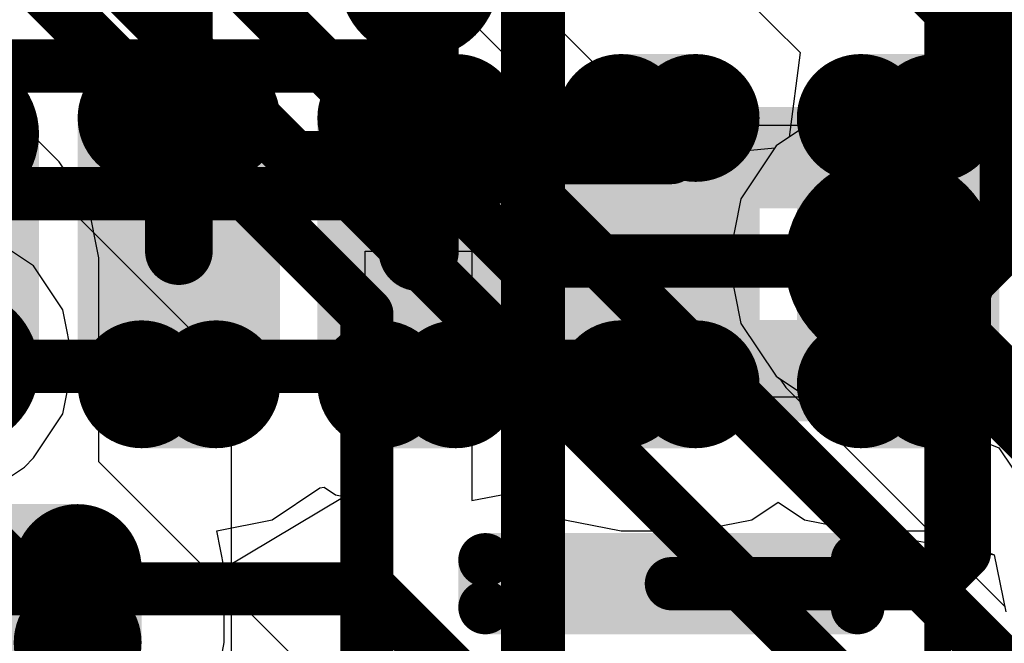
# Model space of a CAD drawing. Header units: millimetres. Extents: x -2 to 68, y -2 to 27.4.
# Tile 579 of 594: x 60.4 to 62.2, y 19.6 to 20.8. Entities that reach past the tile are written whole.
import ezdxf

# ---------------------------------------------------------------- set-up
doc = ezdxf.new("R2010")
doc.units = ezdxf.units.MM
for name, color, linetype in [('BottomLayer', 5, 'Continuous'), ('BottomPaste', 16, 'Continuous'), ('BottomSolder', 6, 'Continuous'), ('DrillGuide', 244, 'Continuous'), ('Mechanical10', 56, 'Continuous'), ('Mechanical6', 56, 'Continuous'), ('MidLayer1', 16, 'Continuous'), ('MidLayer2', 76, 'Continuous'), ('MidLayer3', 90, 'Continuous'), ('MidLayer4', 156, 'Continuous'), ('MidLayer5', 130, 'Continuous'), ('MidLayer6', 216, 'Continuous'), ('MidLayer7', 6, 'Continuous'), ('MidLayer8', 54, 'Continuous'), ('MultiLayer', 9, 'Continuous'), ('TopLayer', 1, 'Continuous'), ('TopPaste', 8, 'Continuous'), ('TopSolder', 216, 'Continuous'), ('ViaHoleLayer', 16, 'Continuous')]:
    doc.layers.add(name, color=color, linetype=linetype)

# ---------------------------------------------------------------- blocks, each defined once
blk = doc.blocks.new('LBEE5KL1DX_883_224')
at = {"layer": 'TopLayer', "const_width": 0.06999986}
for points in [[(2.14500206, 1.76500028, 1), (2.21499938, 1.76500028, 1)], [(2.28500178, 1.76500028, 1), (2.3549991, 1.76500028, 1)], [(2.63000236, 1.64500052, 1), (2.69999968, 1.64500052, 1)], [(3.13000136, 1.64500052, 1), (3.19999868, 1.64500052, 1)], [(2.63000236, 1.5050008, 1), (2.69999968, 1.5050008, 1)], [(3.13000136, 1.5050008, 1), (3.19999868, 1.5050008, 1)], [(2.63000236, 1.19499888, 1), (2.69999968, 1.19499888, 1)], [(3.13000136, 1.19499888, 1), (3.19999868, 1.19499888, 1)], [(2.63000236, 1.05499916, 1), (2.69999968, 1.05499916, 1)], [(3.13000136, 1.05499916, 1), (3.19999868, 1.05499916, 1)], [(2.63000236, 0.74499978, 1), (2.69999968, 0.74499978, 1)], [(3.13000136, 0.74499978, 1), (3.19999868, 0.74499978, 1)], [(2.63000236, 0.60500006, 1), (2.69999968, 0.60500006, 1)], [(3.13000136, 0.60500006, 1), (3.19999868, 0.60500006, 1)], [(2.63000236, 0.29500068, 1), (2.69999968, 0.29500068, 1)], [(3.13000136, 0.29500068, 1), (3.19999868, 0.29500068, 1)], [(2.63000236, 0.15500096, 1), (2.69999968, 0.15500096, 1)], [(3.13000136, 0.15500096, 1), (3.19999868, 0.15500096, 1)]]:
    blk.add_lwpolyline(points, format="xyb", close=True, dxfattribs=at)
at = {"layer": 'TopLayer'}
for points in [[(2.32000044, 1.69500042), (2.32000044, 2.33499914), (2.18000072, 1.69500042), (2.18000072, 2.33499914)], [(2.3900003, 1.76500028), (2.3900003, 2.26499928), (2.11000086, 1.76500028), (2.11000086, 2.26499928)], [(2.66500102, 1.43500094), (3.16500002, 1.43500094), (2.66500102, 1.71500038), (3.16500002, 1.71500038)], [(2.59500116, 1.5050008), (3.23499988, 1.5050008), (2.59500116, 1.64500052), (3.23499988, 1.64500052)], [(2.66500102, 0.9849993), (3.16500002, 0.9849993), (2.66500102, 1.26499874), (3.16500002, 1.26499874)], [(2.59500116, 1.05499916), (3.23499988, 1.05499916), (2.59500116, 1.19499888), (3.23499988, 1.19499888)], [(2.66500102, 0.5350001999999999), (3.16500002, 0.5350001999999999), (2.66500102, 0.8149996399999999), (3.16500002, 0.8149996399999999)], [(2.59500116, 0.60500006), (3.23499988, 0.60500006), (2.59500116, 0.74499978), (3.23499988, 0.74499978)], [(2.66500102, 0.0850011), (3.16500002, 0.0850011), (2.66500102, 0.36500054), (3.16500002, 0.36500054)], [(2.59500116, 0.15500096), (3.23499988, 0.15500096), (2.59500116, 0.29500068), (3.23499988, 0.29500068)]]:
    blk.add_solid(points, dxfattribs=at)
at = {"layer": 'TopPaste', "const_width": 0.06999986}
for points in [[(2.14500206, 1.76500028, 1), (2.21499938, 1.76500028, 1)], [(2.28500178, 1.76500028, 1), (2.3549991, 1.76500028, 1)], [(2.63000236, 1.64500052, 1), (2.69999968, 1.64500052, 1)], [(3.13000136, 1.64500052, 1), (3.19999868, 1.64500052, 1)], [(2.63000236, 1.5050008, 1), (2.69999968, 1.5050008, 1)], [(3.13000136, 1.5050008, 1), (3.19999868, 1.5050008, 1)], [(2.63000236, 1.19499888, 1), (2.69999968, 1.19499888, 1)], [(3.13000136, 1.19499888, 1), (3.19999868, 1.19499888, 1)], [(2.63000236, 1.05499916, 1), (2.69999968, 1.05499916, 1)], [(3.13000136, 1.05499916, 1), (3.19999868, 1.05499916, 1)], [(2.63000236, 0.74499978, 1), (2.69999968, 0.74499978, 1)], [(3.13000136, 0.74499978, 1), (3.19999868, 0.74499978, 1)], [(2.63000236, 0.60500006, 1), (2.69999968, 0.60500006, 1)], [(3.13000136, 0.60500006, 1), (3.19999868, 0.60500006, 1)], [(2.63000236, 0.29500068, 1), (2.69999968, 0.29500068, 1)], [(3.13000136, 0.29500068, 1), (3.19999868, 0.29500068, 1)], [(2.63000236, 0.15500096, 1), (2.69999968, 0.15500096, 1)], [(3.13000136, 0.15500096, 1), (3.19999868, 0.15500096, 1)]]:
    blk.add_lwpolyline(points, format="xyb", close=True, dxfattribs=at)
at = {"layer": 'TopPaste'}
for points in [[(2.32000044, 1.69500042), (2.32000044, 2.33499914), (2.18000072, 1.69500042), (2.18000072, 2.33499914)], [(2.3900003, 1.76500028), (2.3900003, 2.26499928), (2.11000086, 1.76500028), (2.11000086, 2.26499928)], [(2.66500102, 1.43500094), (3.16500002, 1.43500094), (2.66500102, 1.71500038), (3.16500002, 1.71500038)], [(2.59500116, 1.5050008), (3.23499988, 1.5050008), (2.59500116, 1.64500052), (3.23499988, 1.64500052)], [(2.66500102, 0.9849993), (3.16500002, 0.9849993), (2.66500102, 1.26499874), (3.16500002, 1.26499874)], [(2.59500116, 1.05499916), (3.23499988, 1.05499916), (2.59500116, 1.19499888), (3.23499988, 1.19499888)], [(2.66500102, 0.5350001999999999), (3.16500002, 0.5350001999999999), (2.66500102, 0.8149996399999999), (3.16500002, 0.8149996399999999)], [(2.59500116, 0.60500006), (3.23499988, 0.60500006), (2.59500116, 0.74499978), (3.23499988, 0.74499978)], [(2.66500102, 0.0850011), (3.16500002, 0.0850011), (2.66500102, 0.36500054), (3.16500002, 0.36500054)], [(2.59500116, 0.15500096), (3.23499988, 0.15500096), (2.59500116, 0.29500068), (3.23499988, 0.29500068)]]:
    blk.add_solid(points, dxfattribs=at)
at = {"layer": 'TopSolder'}
for points, const_width in [([(2.62000238, 1.9874992, 1), (2.76999954, 1.9874992, 1)], 0.1499997), ([(3.0600015, 1.9874992, 1), (3.20999866, 1.9874992, 1)], 0.1499997), ([(2.12000084, 1.76500028, 1), (2.2400006, 1.76500028, 1)], 0.11999976), ([(2.26000056, 1.76500028, 1), (2.38000032, 1.76500028, 1)], 0.11999976), ([(2.60500114, 1.64500052, 1), (2.7250009, 1.64500052, 1)], 0.11999976), ([(3.10500014, 1.64500052, 1), (3.2249999, 1.64500052, 1)], 0.11999976), ([(2.60500114, 1.5050008, 1), (2.7250009, 1.5050008, 1)], 0.11999976), ([(3.10500014, 1.5050008, 1), (3.2249999, 1.5050008, 1)], 0.11999976), ([(2.60500114, 1.19499888, 1), (2.7250009, 1.19499888, 1)], 0.11999976), ([(3.10500014, 1.19499888, 1), (3.2249999, 1.19499888, 1)], 0.11999976), ([(2.60500114, 1.05499916, 1), (2.7250009, 1.05499916, 1)], 0.11999976), ([(3.10500014, 1.05499916, 1), (3.2249999, 1.05499916, 1)], 0.11999976), ([(2.60500114, 0.74499978, 1), (2.7250009, 0.74499978, 1)], 0.11999976), ([(3.10500014, 0.74499978, 1), (3.2249999, 0.74499978, 1)], 0.11999976), ([(2.60500114, 0.60500006, 1), (2.7250009, 0.60500006, 1)], 0.11999976), ([(3.10500014, 0.60500006, 1), (3.2249999, 0.60500006, 1)], 0.11999976), ([(2.60500114, 0.29500068, 1), (2.7250009, 0.29500068, 1)], 0.11999976), ([(3.10500014, 0.29500068, 1), (3.2249999, 0.29500068, 1)], 0.11999976), ([(2.60500114, 0.15500096, 1), (2.7250009, 0.15500096, 1)], 0.11999976), ([(3.10500014, 0.15500096, 1), (3.2249999, 0.15500096, 1)], 0.11999976)]:
    blk.add_lwpolyline(points, format="xyb", close=True, dxfattribs=dict(at, const_width=const_width))
for points in [[(2.32000044, 1.64500052), (2.32000044, 2.38499904), (2.18000072, 1.64500052), (2.18000072, 2.38499904)], [(2.69500096, 1.8374995), (3.13500008, 1.8374995), (2.69500096, 2.3374985), (3.13500008, 2.3374985)], [(2.4400002, 1.76500028), (2.4400002, 2.26499928), (2.06000096, 1.76500028), (2.06000096, 2.26499928)], [(2.66500102, 1.38500104), (3.16500002, 1.38500104), (2.66500102, 1.76500028), (3.16500002, 1.76500028)], [(2.54500126, 1.5050008), (3.28499978, 1.5050008), (2.54500126, 1.64500052), (3.28499978, 1.64500052)], [(2.66500102, 0.9349994), (3.16500002, 0.9349994), (2.66500102, 1.31499864), (3.16500002, 1.31499864)], [(2.54500126, 1.05499916), (3.28499978, 1.05499916), (2.54500126, 1.19499888), (3.28499978, 1.19499888)], [(2.66500102, 0.4850003), (3.16500002, 0.4850003), (2.66500102, 0.8649995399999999), (3.16500002, 0.8649995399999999)], [(2.54500126, 0.60500006), (3.28499978, 0.60500006), (2.54500126, 0.74499978), (3.28499978, 0.74499978)], [(2.66500102, 0.0350012), (3.16500002, 0.0350012), (2.66500102, 0.41500044), (3.16500002, 0.41500044)], [(2.54500126, 0.15500096), (3.28499978, 0.15500096), (2.54500126, 0.29500068), (3.28499978, 0.29500068)]]:
    blk.add_solid(points, dxfattribs=at)
blk = doc.blocks.new('DF40C_80DP_0_4V_51__F_________1_B_291')
at = {"layer": 'BottomLayer', "const_width": 0.05035042}
for points in [[(-7.869821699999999, 1.63964874, 1), (-7.81947382, 1.63964874, 1)], [(-7.780525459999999, 1.63964874, 1), (-7.730177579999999, 1.63964874, 1)], [(-7.469822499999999, 1.63964874, 1), (-7.41947462, 1.63964874, 1)], [(-7.380526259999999, 1.63964874, 1), (-7.33017838, 1.63964874, 1)], [(-7.06982076, 1.63964874, 1), (-7.01947288, 1.63964874, 1)], [(-6.980524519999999, 1.63964874, 1), (-6.93017664, 1.63964874, 1)], [(-7.869821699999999, 0.9403511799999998, 1), (-7.81947382, 0.9403511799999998, 1)], [(-7.780525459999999, 0.9403511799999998, 1), (-7.730177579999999, 0.9403511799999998, 1)], [(-7.469822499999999, 0.9403511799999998, 1), (-7.41947462, 0.9403511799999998, 1)], [(-7.380526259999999, 0.9403511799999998, 1), (-7.33017838, 0.9403511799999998, 1)], [(-7.06982076, 0.9403511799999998, 1), (-7.01947288, 0.9403511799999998, 1)], [(-6.980524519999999, 0.9403511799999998, 1), (-6.93017664, 0.9403511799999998, 1)]]:
    blk.add_lwpolyline(points, format="xyb", close=True, dxfattribs=at)
at = {"layer": 'BottomLayer'}
for points in [[(-7.75535152, 0.89000076), (-7.75535152, 1.68999916), (-7.84464776, 0.89000076), (-7.84464776, 1.68999916)], [(-7.355352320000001, 0.89000076), (-7.355352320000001, 1.68999916), (-7.444648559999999, 0.89000076), (-7.444648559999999, 1.68999916)], [(-6.955350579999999, 0.89000076), (-6.955350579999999, 1.68999916), (-7.04464682, 0.89000076), (-7.04464682, 1.68999916)], [(-7.7050011, 0.9403511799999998), (-7.7050011, 1.63964874), (-7.89499818, 0.9403511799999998), (-7.89499818, 1.63964874)], [(-7.305001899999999, 0.9403511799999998), (-7.305001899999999, 1.63964874), (-7.49499898, 0.9403511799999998), (-7.49499898, 1.63964874)], [(-6.905000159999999, 0.9403511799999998), (-6.905000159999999, 1.63964874), (-7.09499724, 0.9403511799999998), (-7.09499724, 1.63964874)]]:
    blk.add_solid(points, dxfattribs=at)
at = {"layer": 'BottomPaste', "const_width": 0.05035042}
for points in [[(-7.869821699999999, 1.63964874, 1), (-7.81947382, 1.63964874, 1)], [(-7.780525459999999, 1.63964874, 1), (-7.730177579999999, 1.63964874, 1)], [(-7.469822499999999, 1.63964874, 1), (-7.41947462, 1.63964874, 1)], [(-7.380526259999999, 1.63964874, 1), (-7.33017838, 1.63964874, 1)], [(-7.06982076, 1.63964874, 1), (-7.01947288, 1.63964874, 1)], [(-6.980524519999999, 1.63964874, 1), (-6.93017664, 1.63964874, 1)], [(-7.869821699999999, 0.9403511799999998, 1), (-7.81947382, 0.9403511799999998, 1)], [(-7.780525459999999, 0.9403511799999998, 1), (-7.730177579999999, 0.9403511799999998, 1)], [(-7.469822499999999, 0.9403511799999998, 1), (-7.41947462, 0.9403511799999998, 1)], [(-7.380526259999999, 0.9403511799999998, 1), (-7.33017838, 0.9403511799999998, 1)], [(-7.06982076, 0.9403511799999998, 1), (-7.01947288, 0.9403511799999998, 1)], [(-6.980524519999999, 0.9403511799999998, 1), (-6.93017664, 0.9403511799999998, 1)]]:
    blk.add_lwpolyline(points, format="xyb", close=True, dxfattribs=at)
at = {"layer": 'BottomPaste'}
for points in [[(-7.75535152, 0.89000076), (-7.75535152, 1.68999916), (-7.84464776, 0.89000076), (-7.84464776, 1.68999916)], [(-7.355352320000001, 0.89000076), (-7.355352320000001, 1.68999916), (-7.444648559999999, 0.89000076), (-7.444648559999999, 1.68999916)], [(-6.955350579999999, 0.89000076), (-6.955350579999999, 1.68999916), (-7.04464682, 0.89000076), (-7.04464682, 1.68999916)], [(-7.7050011, 0.9403511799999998), (-7.7050011, 1.63964874), (-7.89499818, 0.9403511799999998), (-7.89499818, 1.63964874)], [(-7.305001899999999, 0.9403511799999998), (-7.305001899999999, 1.63964874), (-7.49499898, 0.9403511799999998), (-7.49499898, 1.63964874)], [(-6.905000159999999, 0.9403511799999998), (-6.905000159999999, 1.63964874), (-7.09499724, 0.9403511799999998), (-7.09499724, 1.63964874)]]:
    blk.add_solid(points, dxfattribs=at)
at = {"layer": 'BottomSolder', "const_width": 0.05035042}
for points in [[(-7.869821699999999, 1.63964874, 1), (-7.81947382, 1.63964874, 1)], [(-7.780525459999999, 1.63964874, 1), (-7.730177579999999, 1.63964874, 1)], [(-7.469822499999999, 1.63964874, 1), (-7.41947462, 1.63964874, 1)], [(-7.380526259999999, 1.63964874, 1), (-7.33017838, 1.63964874, 1)], [(-7.06982076, 1.63964874, 1), (-7.01947288, 1.63964874, 1)], [(-6.980524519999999, 1.63964874, 1), (-6.93017664, 1.63964874, 1)], [(-7.869821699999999, 0.9403511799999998, 1), (-7.81947382, 0.9403511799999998, 1)], [(-7.780525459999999, 0.9403511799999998, 1), (-7.730177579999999, 0.9403511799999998, 1)], [(-7.469822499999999, 0.9403511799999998, 1), (-7.41947462, 0.9403511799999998, 1)], [(-7.380526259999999, 0.9403511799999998, 1), (-7.33017838, 0.9403511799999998, 1)], [(-7.06982076, 0.9403511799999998, 1), (-7.01947288, 0.9403511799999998, 1)], [(-6.980524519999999, 0.9403511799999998, 1), (-6.93017664, 0.9403511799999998, 1)]]:
    blk.add_lwpolyline(points, format="xyb", close=True, dxfattribs=at)
at = {"layer": 'BottomSolder'}
for points in [[(-7.75535152, 0.89000076), (-7.75535152, 1.68999916), (-7.84464776, 0.89000076), (-7.84464776, 1.68999916)], [(-7.355352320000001, 0.89000076), (-7.355352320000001, 1.68999916), (-7.444648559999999, 0.89000076), (-7.444648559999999, 1.68999916)], [(-6.955350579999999, 0.89000076), (-6.955350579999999, 1.68999916), (-7.04464682, 0.89000076), (-7.04464682, 1.68999916)], [(-7.7050011, 0.9403511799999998), (-7.7050011, 1.63964874), (-7.89499818, 0.9403511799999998), (-7.89499818, 1.63964874)], [(-7.305001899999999, 0.9403511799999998), (-7.305001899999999, 1.63964874), (-7.49499898, 0.9403511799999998), (-7.49499898, 1.63964874)], [(-6.905000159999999, 0.9403511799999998), (-6.905000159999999, 1.63964874), (-7.09499724, 0.9403511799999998), (-7.09499724, 1.63964874)]]:
    blk.add_solid(points, dxfattribs=at)
at = {"layer": 'Mechanical10', "const_width": 0.11999976}
blk.add_lwpolyline([(8.860000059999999, 1.03000048), (-8.860000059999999, 1.03000048)], dxfattribs=at)
at = {"layer": 'Mechanical6', "const_width": 0.0499999}
blk.add_lwpolyline([(8.39499972, 1.78999896), (-8.39499972, 1.78999896)], dxfattribs=at)

msp = doc.modelspace()

# ---------------------------------------------------------------- linework, layer by layer
at = {"layer": 'BottomLayer'}
for points, const_width in [([(59.96135836, 21.4456391), (60.63899988, 20.76799758)], 0.0999998), ([(60.63899988, 20.76799504), (60.63899988, 20.76799758)], 0.0999998), ([(60.63899988, 20.76799504), (60.90299732, 20.5039976)], 0.0999998), ([(62.24364996, 20.33837944), (62.24364996, 20.70722554)], 0.0999998), ([(60.90299732, 20.5039976), (60.90699781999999, 20.49999964)], 0.0999998), ([(60.90699781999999, 20.49999964), (61.61499995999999, 20.49999964)], 0.0999998), ([(62.16500139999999, 20.25973088), (62.24364996, 20.33837944)], 0.0999998), ([(62.16500139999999, 19.75857872), (62.16500139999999, 20.25973088)], 0.0999998), ([(60.24559706, 20.10816146), (61.60683894, 20.10816146)], 0.0999998), ([(61.60683894, 20.10816146), (61.61499995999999, 20.10000044)], 0.0999998), ([(59.85000476, 19.935317), (60.48532226, 19.2999995)], 0.1999996), ([(62.10642138, 19.6999987), (62.16500139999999, 19.75857872)], 0.0999998), ([(61.61499995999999, 19.6999987), (62.10642138, 19.6999987)], 0.0999998)]:
    msp.add_lwpolyline(points, dxfattribs=dict(at, const_width=const_width))
for points, const_width in [([(62.16865138, 20.70722554, 1), (62.31864853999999, 20.70722554, 1)], 0.1499997), ([(60.6140012, 20.76799758, 1), (60.66399856, 20.76799758, 1)], 0.0499999), ([(60.6140012, 20.76799758, 1), (60.66399856, 20.76799758, 1)], 0.0499999), ([(60.6140012, 20.76799504, 1), (60.66399856, 20.76799504, 1)], 0.0499999), ([(60.6140012, 20.76799504, 1), (60.66399856, 20.76799504, 1)], 0.0499999), ([(62.21865128, 20.70722554, 1), (62.26864863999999, 20.70722554, 1)], 0.0499999), ([(60.87799864, 20.5039976, 1), (60.927996, 20.5039976, 1)], 0.0499999), ([(60.87799864, 20.5039976, 1), (60.927996, 20.5039976, 1)], 0.0499999), ([(60.88199914, 20.49999964, 1), (60.9319965, 20.49999964, 1)], 0.0499999), ([(60.88199914, 20.49999964, 1), (60.9319965, 20.49999964, 1)], 0.0499999), ([(61.59000128, 20.49999964, 1), (61.63999863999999, 20.49999964, 1)], 0.0499999), ([(62.21865128, 20.33837944, 1), (62.26864863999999, 20.33837944, 1)], 0.0499999), ([(62.21865128, 20.33837944, 1), (62.26864863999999, 20.33837944, 1)], 0.0499999), ([(62.14000272, 20.25973088, 1), (62.19000008, 20.25973088, 1)], 0.0499999), ([(62.14000272, 20.25973088, 1), (62.19000008, 20.25973088, 1)], 0.0499999), ([(61.58184025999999, 20.10816146, 1), (61.63183761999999, 20.10816146, 1)], 0.0499999), ([(61.58184025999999, 20.10816146, 1), (61.63183761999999, 20.10816146, 1)], 0.0499999), ([(61.59000128, 20.10000044, 1), (61.63999863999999, 20.10000044, 1)], 0.0499999), ([(62.14000272, 19.75857872, 1), (62.19000008, 19.75857872, 1)], 0.0499999), ([(62.14000272, 19.75857872, 1), (62.19000008, 19.75857872, 1)], 0.0499999), ([(61.59000128, 19.6999987, 1), (61.63999863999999, 19.6999987, 1)], 0.0499999), ([(62.0814227, 19.6999987, 1), (62.13142006, 19.6999987, 1)], 0.0499999), ([(62.0814227, 19.6999987, 1), (62.13142006, 19.6999987, 1)], 0.0499999)]:
    msp.add_lwpolyline(points, format="xyb", close=True, dxfattribs=dict(at, const_width=const_width))
at = {"layer": 'DrillGuide'}
for points, const_width in [([(62.21865128, 20.70722554, 1), (62.26864863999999, 20.70722554, 1)], 0.0499999), ([(61.97784658, 20.30558804, 1), (62.07784638, 20.30558804, 1)], 0.0999998)]:
    msp.add_lwpolyline(points, format="xyb", close=True, dxfattribs=dict(at, const_width=const_width))
at = {"layer": 'MidLayer1'}
for p, q in [((62.02784647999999, 20.611465), (61.91079311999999, 20.58818082)), ((62.14489984, 20.58818082), (62.02784647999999, 20.611465)), ((61.91079311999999, 20.58818082), (61.81155785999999, 20.52187666)), ((62.20736606, 20.54644354), (62.14489984, 20.58818082)), ((62.26531616, 20.5304136), (62.20736606, 20.54644354)), ((61.81155785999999, 20.52187666), (61.74525369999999, 20.4226414)), ((61.74525369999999, 20.4226414), (61.72196951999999, 20.30558804)), ((61.72196951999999, 20.30558804), (61.74525369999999, 20.18853468)), ((61.74525369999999, 20.18853468), (61.81155785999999, 20.08929942)), ((61.81155785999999, 20.08929942), (61.8190915, 20.08426514)), ((61.8190915, 20.08426514), (61.82958424, 20.06856286)), ((61.82958424, 20.06856286), (62.24039368, 19.65775342))]:
    msp.add_line(p, q, dxfattribs=at)
for points, const_width in [([(61.06637773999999, 20.83592988, 1), (61.21637489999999, 20.83592988, 1)], 0.1499997), ([(61.92784668, 20.30558804, 1), (62.12784627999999, 20.30558804, 1)], 0.1999996), ([(61.99034592, 20.30558804, 1), (62.06534703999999, 20.30558804, 1)], 0.07499858), ([(61.99034592, 20.2668251, 1), (62.06534703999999, 20.2668251, 1)], 0.07499858), ([(61.99034592, 20.2668251, 1), (62.06534703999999, 20.2668251, 1)], 0.07499858)]:
    msp.add_lwpolyline(points, format="xyb", close=True, dxfattribs=dict(at, const_width=const_width))
at = {"layer": 'MidLayer1', "const_width": 0.1499997}
for points in [[(62.02784647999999, 20.2668251), (62.02784647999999, 20.30558804)], [(62.02784647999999, 20.2668251), (62.50156664, 19.79310494)]]:
    msp.add_lwpolyline(points, dxfattribs=at)
at = {"layer": 'MidLayer2'}
for p, q in [((60.46270355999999, 20.49543018), (59.80800839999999, 21.15012534)), ((62.02784647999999, 20.611465), (61.91079311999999, 20.58818082)), ((62.14489984, 20.58818082), (62.02784647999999, 20.611465)), ((61.91079311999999, 20.58818082), (61.81155785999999, 20.52187666)), ((62.20736606, 20.54644354), (62.14489984, 20.58818082)), ((62.26531616, 20.5304136), (62.20736606, 20.54644354)), ((61.81155785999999, 20.52187666), (61.74525369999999, 20.4226414)), ((60.46318362, 20.49471136), (60.46270355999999, 20.49543018)), ((60.4658557, 20.49204182), (60.46318362, 20.49471136)), ((60.52110832, 20.40934704), (60.4658557, 20.49204182)), ((60.54051137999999, 20.31180342), (60.52110832, 20.40934704)), ((61.74525369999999, 20.4226414), (61.72196951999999, 20.30558804)), ((60.54051137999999, 19.92892382), (60.54051137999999, 20.31180342)), ((61.72196951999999, 20.30558804), (61.74525369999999, 20.18853468)), ((61.74525369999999, 20.18853468), (61.81155785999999, 20.08929942)), ((61.81155785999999, 20.08929942), (61.91079311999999, 20.02299526)), ((62.14489984, 20.02299526), (62.24413509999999, 20.08929942)), ((61.91079311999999, 20.02299526), (62.02784647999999, 19.99971108)), ((62.02784647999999, 19.99971108), (62.14489984, 20.02299526)), ((61.22725372, 19.24218402), (60.54051137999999, 19.92892382))]:
    msp.add_line(p, q, dxfattribs=at)
at = {"layer": 'MidLayer2', "const_width": 0.1999996}
msp.add_lwpolyline([(61.92784668, 20.30558804, 1), (62.12784627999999, 20.30558804, 1)], format="xyb", close=True, dxfattribs=at)
at = {"layer": 'MidLayer2', "const_width": 0.0999998}
msp.add_lwpolyline([(60.28561476, 19.82334364), (61.04701531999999, 19.06194308)], dxfattribs=at)
at = {"layer": 'MidLayer3'}
for p, q in [((61.64536566, 20.50174716), (61.29489646, 20.85221636)), ((62.02784647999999, 20.611465), (61.91079311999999, 20.58818082)), ((62.14489984, 20.58818082), (62.02784647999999, 20.611465)), ((61.91079311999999, 20.58818082), (61.81155785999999, 20.52187666)), ((62.20736606, 20.54644354), (62.14489984, 20.58818082)), ((62.26531616, 20.5304136), (62.20736606, 20.54644354)), ((61.808868, 20.51785076), (61.64536566, 20.50174716)), ((61.81155785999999, 20.52187666), (61.808868, 20.51785076))]:
    msp.add_line(p, q, dxfattribs=at)
at = {"layer": 'MidLayer3', "const_width": 0.0999998}
for points in [[(58.98059832, 20.67197796), (61.11465806, 20.67197796)], [(61.11465806, 20.67197796), (62.85118748, 18.93544854)], [(59.07999868, 20.43199876), (61.01525769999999, 20.43199876)], [(61.01525769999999, 20.43199876), (62.75178712, 18.69546934)], [(59.60644669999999, 19.69036956), (61.04900921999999, 19.69036956)], [(61.04900921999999, 19.69036956), (62.11300252, 18.62637626)]]:
    msp.add_lwpolyline(points, dxfattribs=at)
at = {"layer": 'MidLayer3'}
for points, const_width in [([(61.08965937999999, 20.67197796, 1), (61.13965673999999, 20.67197796, 1)], 0.0499999), ([(61.08965937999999, 20.67197796, 1), (61.13965673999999, 20.67197796, 1)], 0.0499999), ([(61.92784668, 20.30558804, 1), (62.12784627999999, 20.30558804, 1)], 0.1999996), ([(60.99025901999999, 20.43199876, 1), (61.04025637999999, 20.43199876, 1)], 0.0499999), ([(60.99025901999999, 20.43199876, 1), (61.04025637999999, 20.43199876, 1)], 0.0499999), ([(61.02401053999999, 19.69036956, 1), (61.07400789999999, 19.69036956, 1)], 0.0499999), ([(61.02401053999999, 19.69036956, 1), (61.07400789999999, 19.69036956, 1)], 0.0499999)]:
    msp.add_lwpolyline(points, format="xyb", close=True, dxfattribs=dict(at, const_width=const_width))
at = {"layer": 'MidLayer4'}
for p, q in [((61.61205356, 20.94189106), (61.85685875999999, 20.69708586)), ((61.85685875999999, 20.69708586), (61.83607901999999, 20.53825966)), ((61.83607901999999, 20.53825966), (61.81155785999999, 20.52187666)), ((61.81155785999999, 20.52187666), (61.74525369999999, 20.4226414)), ((61.74525369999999, 20.4226414), (61.72196951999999, 20.30558804)), ((60.41767444, 20.29656088), (60.33498219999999, 20.35181604)), ((60.4729296, 20.21386864), (60.41767444, 20.29656088)), ((61.72196951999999, 20.30558804), (61.74525369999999, 20.18853468)), ((60.49233266, 20.11632248), (60.4729296, 20.21386864)), ((61.74525369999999, 20.18853468), (61.81155785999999, 20.08929942)), ((60.4729296, 20.01877632), (60.49233266, 20.11632248)), ((61.81155785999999, 20.08929942), (61.91079311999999, 20.02299526)), ((60.41767444, 19.93608408), (60.4729296, 20.01877632)), ((61.91079311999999, 20.02299526), (62.02784647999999, 19.99971108)), ((62.02784647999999, 19.99971108), (62.08877091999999, 20.01182942)), ((62.08877091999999, 20.01182942), (62.22950724, 19.9552814)), ((62.22950724, 19.9552814), (62.2847624, 19.87258916)), ((60.40051166, 19.9189213), (60.41767444, 19.93608408)), ((60.31781941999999, 19.86366614), (60.40051166, 19.9189213))]:
    msp.add_line(p, q, dxfattribs=at)
at = {"layer": 'MidLayer4', "const_width": 0.0999998}
for points in [[(61.67115936, 21.24326206), (62.20719587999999, 20.70722554)], [(62.20719587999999, 20.70722554), (62.24364996, 20.70722554)]]:
    msp.add_lwpolyline(points, dxfattribs=at)
at = {"layer": 'MidLayer4'}
for points, const_width in [([(62.16865138, 20.70722554, 1), (62.31864853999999, 20.70722554, 1)], 0.1499997), ([(62.1821972, 20.70722554, 1), (62.23219456, 20.70722554, 1)], 0.0499999), ([(62.1821972, 20.70722554, 1), (62.23219456, 20.70722554, 1)], 0.0499999), ([(62.21865128, 20.70722554, 1), (62.26864863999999, 20.70722554, 1)], 0.0499999), ([(61.92784668, 20.30558804, 1), (62.12784627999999, 20.30558804, 1)], 0.1999996)]:
    msp.add_lwpolyline(points, format="xyb", close=True, dxfattribs=dict(at, const_width=const_width))
at = {"layer": 'MidLayer5'}
for p, q in [((62.02784647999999, 20.611465), (61.91079311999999, 20.58818082)), ((62.14489984, 20.58818082), (62.02784647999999, 20.611465)), ((61.91079311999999, 20.58818082), (61.81155785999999, 20.52187666)), ((62.20736606, 20.54644354), (62.14489984, 20.58818082)), ((62.26531616, 20.5304136), (62.20736606, 20.54644354)), ((61.81155785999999, 20.52187666), (61.74525369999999, 20.4226414)), ((61.74525369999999, 20.4226414), (61.72196951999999, 20.30558804)), ((61.72196951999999, 20.30558804), (61.74525369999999, 20.18853468)), ((61.74525369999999, 20.18853468), (61.81155785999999, 20.08929942)), ((61.81155785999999, 20.08929942), (61.91079311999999, 20.02299526)), ((62.14489984, 20.02299526), (62.24413509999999, 20.08929942)), ((61.91079311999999, 20.02299526), (62.02784647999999, 19.99971108)), ((62.02784647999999, 19.99971108), (62.14489984, 20.02299526))]:
    msp.add_line(p, q, dxfattribs=at)
at = {"layer": 'MidLayer5', "const_width": 0.1999996}
msp.add_lwpolyline([(61.92784668, 20.30558804, 1), (62.12784627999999, 20.30558804, 1)], format="xyb", close=True, dxfattribs=at)
at = {"layer": 'MidLayer6'}
for p, q in [((61.43506127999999, 20.56048466), (59.77284464, 22.22269876)), ((59.80834114, 21.0806792), (60.78836966, 20.10065068)), ((62.02784647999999, 20.611465), (61.91079311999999, 20.58818082)), ((62.14489984, 20.58818082), (62.02784647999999, 20.611465)), ((62.26033521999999, 20.5945613), (62.18040141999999, 20.56445976)), ((61.91079311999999, 20.58818082), (61.86934032, 20.56048466)), ((62.18040141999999, 20.56445976), (62.14489984, 20.58818082)), ((61.86934032, 20.56048466), (61.43506127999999, 20.56048466)), ((60.78836966, 20.10065068), (60.78836966, 17.4280703)), ((62.14489984, 20.02299526), (62.24413509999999, 20.08929942)), ((61.2981629, 20.02498916), (61.3294811, 20.05069142)), ((61.3294811, 20.05069142), (61.86934032, 20.05069142)), ((61.86934032, 20.05069142), (61.91079311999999, 20.02299526)), ((61.2981629, 16.89897052), (61.2981629, 20.02498916)), ((61.91079311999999, 20.02299526), (62.02784647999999, 19.99971108)), ((62.02784647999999, 19.99971108), (62.14489984, 20.02299526))]:
    msp.add_line(p, q, dxfattribs=at)
at = {"layer": 'MidLayer6', "const_width": 0.0999998}
for points in [[(59.59260623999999, 22.04246036), (61.32947855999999, 20.30558804)], [(59.40703637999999, 21.84246076), (61.04326628, 20.20623086)], [(61.32947855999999, 20.30558804), (62.02784647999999, 20.30558804)], [(61.04326628, 16.89897052), (61.04326628, 20.20623086)]]:
    msp.add_lwpolyline(points, dxfattribs=at)
at = {"layer": 'MidLayer6'}
for points, const_width in [([(61.92784668, 20.30558804, 1), (62.12784627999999, 20.30558804, 1)], 0.1999996), ([(61.30447988, 20.30558804, 1), (61.35447723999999, 20.30558804, 1)], 0.0499999), ([(61.30447988, 20.30558804, 1), (61.35447723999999, 20.30558804, 1)], 0.0499999), ([(62.00284779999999, 20.30558804, 1), (62.05284515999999, 20.30558804, 1)], 0.0499999), ([(61.01826759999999, 20.20623086, 1), (61.06826495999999, 20.20623086, 1)], 0.0499999), ([(61.01826759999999, 20.20623086, 1), (61.06826495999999, 20.20623086, 1)], 0.0499999)]:
    msp.add_lwpolyline(points, format="xyb", close=True, dxfattribs=dict(at, const_width=const_width))
at = {"layer": 'MidLayer7'}
for p, q in [((62.02784647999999, 20.611465), (61.91079311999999, 20.58818082)), ((62.02784647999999, 20.611465), (61.91079311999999, 20.58818082)), ((62.14489984, 20.58818082), (62.02784647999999, 20.611465)), ((62.14489984, 20.58818082), (62.02784647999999, 20.611465)), ((61.91079311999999, 20.58818082), (61.81155785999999, 20.52187666)), ((61.91079311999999, 20.58818082), (61.81155785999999, 20.52187666)), ((62.20736606, 20.54644354), (62.14489984, 20.58818082)), ((62.20736606, 20.54644354), (62.14489984, 20.58818082)), ((62.26531616, 20.5304136), (62.20736606, 20.54644354)), ((62.26531616, 20.5304136), (62.20736606, 20.54644354)), ((61.81155785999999, 20.52187666), (61.74525369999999, 20.4226414)), ((61.81155785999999, 20.52187666), (61.74525369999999, 20.4226414)), ((61.74525369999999, 20.4226414), (61.72196951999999, 20.30558804)), ((61.74525369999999, 20.4226414), (61.72196951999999, 20.30558804)), ((61.72196951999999, 20.30558804), (61.74525369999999, 20.18853468)), ((61.72196951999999, 20.30558804), (61.74525369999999, 20.18853468)), ((61.74525369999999, 20.18853468), (61.81155785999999, 20.08929942)), ((61.74525369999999, 20.18853468), (61.81155785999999, 20.08929942)), ((61.81155785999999, 20.08929942), (61.91079311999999, 20.02299526)), ((61.81155785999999, 20.08929942), (61.91079311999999, 20.02299526)), ((62.14489984, 20.02299526), (62.24413509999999, 20.08929942)), ((62.14489984, 20.02299526), (62.24413509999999, 20.08929942)), ((61.91079311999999, 20.02299526), (62.02784647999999, 19.99971108)), ((61.91079311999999, 20.02299526), (62.02784647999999, 19.99971108)), ((62.02784647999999, 19.99971108), (62.14489984, 20.02299526)), ((62.02784647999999, 19.99971108), (62.14489984, 20.02299526))]:
    msp.add_line(p, q, dxfattribs=at)
at = {"layer": 'MidLayer7', "const_width": 0.1999996}
msp.add_lwpolyline([(61.92784668, 20.30558804, 1), (62.12784627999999, 20.30558804, 1)], format="xyb", close=True, dxfattribs=at)
at = {"layer": 'MidLayer8'}
for p, q in [((62.02784647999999, 20.611465), (61.91079311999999, 20.58818082)), ((62.14489984, 20.58818082), (62.02784647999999, 20.611465)), ((61.91079311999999, 20.58818082), (61.81155785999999, 20.52187666)), ((62.20736606, 20.54644354), (62.14489984, 20.58818082)), ((62.26531616, 20.5304136), (62.20736606, 20.54644354)), ((61.81155785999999, 20.52187666), (61.74525369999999, 20.4226414)), ((61.74525369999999, 20.4226414), (61.72196951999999, 20.30558804)), ((61.72196951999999, 20.30558804), (61.74525369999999, 20.18853468)), ((61.74525369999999, 20.18853468), (61.81155785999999, 20.08929942)), ((61.81155785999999, 20.08929942), (61.91079311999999, 20.02299526)), ((62.14489984, 20.02299526), (62.24413509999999, 20.08929942)), ((61.91079311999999, 20.02299526), (62.02784647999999, 19.99971108)), ((62.02784647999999, 19.99971108), (62.14489984, 20.02299526))]:
    msp.add_line(p, q, dxfattribs=at)
at = {"layer": 'MidLayer8', "const_width": 0.1999996}
msp.add_lwpolyline([(61.92784668, 20.30558804, 1), (62.12784627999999, 20.30558804, 1)], format="xyb", close=True, dxfattribs=at)
at = {"layer": 'MultiLayer'}
for points, const_width in [([(61.06637773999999, 20.83592988, 1), (61.21637489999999, 20.83592988, 1)], 0.1499997), ([(62.16865138, 20.70722554, 1), (62.31864853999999, 20.70722554, 1)], 0.1499997), ([(61.92784668, 20.30558804, 1), (62.12784627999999, 20.30558804, 1)], 0.1999996)]:
    msp.add_lwpolyline(points, format="xyb", close=True, dxfattribs=dict(at, const_width=const_width))
at = {"layer": 'TopLayer'}
for p, q in [((61.04048243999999, 19.85600296), (61.04048243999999, 20.32434848)), ((61.04048243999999, 20.32434848), (61.24048204, 20.32434848)), ((61.04048243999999, 19.85600296), (61.04048243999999, 20.32434848)), ((61.04048243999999, 20.32434848), (61.24048204, 20.32434848)), ((61.24048204, 20.32434848), (61.24048204, 19.85600296)), ((61.24048204, 20.32434848), (61.24048204, 19.85600296)), ((60.86583204, 19.82001116), (60.95514098, 19.87968338)), ((60.95514098, 19.87968338), (60.96337566, 19.88132168)), ((60.96337566, 19.88132168), (60.98464561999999, 19.86711038)), ((61.29632394, 19.86711038), (61.31759136, 19.88132168)), ((61.29632394, 19.86711038), (61.31759136, 19.88132168)), ((61.31759136, 19.88132168), (61.32582604, 19.87968338)), ((61.31759136, 19.88132168), (61.32582604, 19.87968338)), ((61.32582604, 19.87968338), (61.41513498, 19.82001116)), ((61.32582604, 19.87968338), (61.41513498, 19.82001116)), ((60.7757738, 19.72934332), (61.00096257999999, 19.86386426)), ((60.98464561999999, 19.86711038), (61.04048243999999, 19.85600296)), ((61.00096257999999, 19.86386426), (61.04048243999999, 19.85600296)), ((61.24048204, 19.85600296), (61.29632394, 19.86711038)), ((61.24048204, 19.85600296), (61.29632394, 19.86711038)), ((61.76583278, 19.82001116), (61.81548216, 19.8531861)), ((61.76583278, 19.82001116), (61.81548216, 19.8531861)), ((61.81548216, 19.8531861), (61.86513408, 19.82001116)), ((61.81548216, 19.8531861), (61.86513408, 19.82001116)), ((60.7618546, 19.79932794), (60.86583204, 19.82001116)), ((61.41513498, 19.82001116), (61.52048402, 19.79905616)), ((61.41513498, 19.82001116), (61.52048402, 19.79905616)), ((61.66048373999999, 19.79905616), (61.76583278, 19.82001116)), ((61.66048373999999, 19.79905616), (61.76583278, 19.82001116)), ((61.86513408, 19.82001116), (61.97048312, 19.79905616)), ((61.86513408, 19.82001116), (61.97048312, 19.79905616)), ((60.7757738, 19.72934586), (60.7618546, 19.79932794)), ((61.52048402, 19.79905616), (61.66048373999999, 19.79905616)), ((61.52048402, 19.79905616), (61.66048373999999, 19.79905616)), ((61.97048312, 19.79905616), (62.10058446, 19.79905616)), ((61.97048312, 19.79905616), (61.97302311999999, 19.79905616)), ((61.97302311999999, 19.79905616), (62.22118112, 19.754342)), ((62.10058446, 19.79905616), (62.13298723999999, 19.7899655)), ((62.13298723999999, 19.7899655), (62.22118112, 19.754342)), ((62.22118112, 19.754342), (62.24252474, 19.64704478)), ((62.22118112, 19.754342), (62.24252474, 19.64704478)), ((60.7757738, 19.58934614), (60.7757738, 19.72934586)), ((60.7757738, 19.58934614), (60.7757738, 19.72934332)), ((60.7548188, 19.4839971), (60.7757738, 19.58934614)), ((60.7548188, 19.4839971), (60.7757738, 19.58934614))]:
    msp.add_line(p, q, dxfattribs=at)
for points, const_width in [([(60.69048313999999, 20.32434594), (60.69048313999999, 20.92434474)], 0.127), ([(61.14092927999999, 20.32479044), (61.14092927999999, 20.83548284)], 0.1499997), ([(61.14048477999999, 20.32434594), (61.14092927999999, 20.32479044)], 0.1499997)]:
    msp.add_lwpolyline(points, dxfattribs=dict(at, const_width=const_width))
for points, const_width in [([(61.06637773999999, 20.83592988, 1), (61.21637489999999, 20.83592988, 1)], 0.1499997), ([(60.65873314, 20.32434594, 1), (60.72223314, 20.32434594, 1)], 0.0635), ([(61.10298422, 20.32434594, 1), (61.17798533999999, 20.32434594, 1)], 0.07499858), ([(61.10342872, 20.32479044, 1), (61.17842984, 20.32479044, 1)], 0.07499858), ([(61.10342872, 20.32479044, 1), (61.17842984, 20.32479044, 1)], 0.07499858)]:
    msp.add_lwpolyline(points, format="xyb", close=True, dxfattribs=dict(at, const_width=const_width))
at = {"layer": 'ViaHoleLayer'}
for points, const_width in [([(62.21865128, 20.70722554, 1), (62.26864863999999, 20.70722554, 1)], 0.0499999), ([(61.97784658, 20.30558804, 1), (62.07784638, 20.30558804, 1)], 0.0999998)]:
    msp.add_lwpolyline(points, format="xyb", close=True, dxfattribs=dict(at, const_width=const_width))

# ---------------------------------------------------------------- block references
for name, p, rotation in [('DF40C_80DP_0_4V_51__F_________1_B_291', (60.325, 12.7), 270), ('LBEE5KL1DX_883_224', (62.2654838, 17.40934542), 90)]:
    msp.add_blockref(name, p, dxfattribs=dict(rotation=rotation))

doc.saveas('drawing.dxf')
